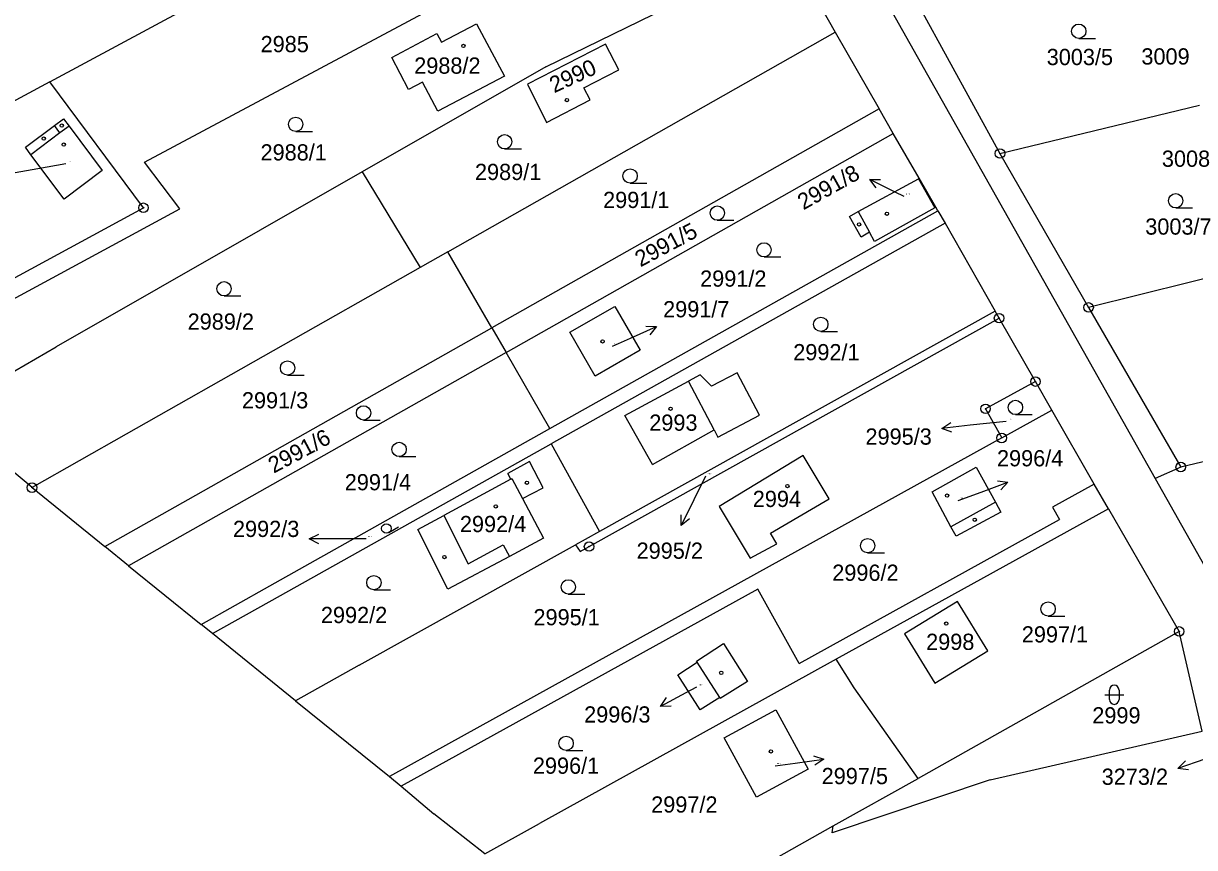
# Model space of a CAD drawing. Extents: x -736345 to -729997, y -1130177 to -1122501.
# Drawn here: x -734175.8 to -734053, y -1124781.7 to -1124695.4 of the extents above; entities that cross this region are included whole.
import ezdxf

# ---------------------------------------------------------------- set-up
doc = ezdxf.new("R2010")
doc.units = 0
for name, color, linetype in [('Vrstva 1', 7, 'Continuous'), ('Vrstva 16', 7, 'Continuous'), ('Vrstva 18', 7, 'Continuous'), ('Vrstva 19', 7, 'Continuous'), ('Vrstva 25', 7, 'Continuous'), ('Vrstva 4', 7, 'Continuous')]:
    doc.layers.add(name, color=color, linetype=linetype)

msp = doc.modelspace()

# ---------------------------------------------------------------- linework, layer by layer
at = {"layer": 'Vrstva 1'}
for points in [[(-734163.07, -1124709.92), (-734101.55, -1124677.07)], [(-734092.7, -1124680), (-734057.13, -1124743.04)], [(-734172.98, -1124701.51), (-734140.55, -1124684.03)], [(-734120.99, -1124699.92), (-734095.62, -1124687.55)], [(-734095.62, -1124687.55), (-734090.67, -1124696.3)], [(-734081.67, -1124693.93), (-734073.39, -1124709.01)], [(-734131.94, -1124697.36), (-734128.25, -1124695.41)], [(-734128.25, -1124695.41), (-734125.34, -1124700.91)], [(-734137.15, -1124698.94), (-734132.42, -1124696.45)], [(-734132.42, -1124696.45), (-734131.94, -1124697.36)], [(-734131.25, -1124719.3), (-734090.67, -1124696.3)], [(-734090.67, -1124696.3), (-734086.05, -1124704.33)], [(-734114.74, -1124697.55), (-734122.91, -1124701.75)], [(-734113.34, -1124700.26), (-734114.74, -1124697.55)], [(-734135.38, -1124702.3), (-734137.15, -1124698.94)], [(-734120.99, -1124699.92), (-734140.26, -1124710.93)], [(-734125.34, -1124700.91), (-734132.3, -1124704.58)], [(-734117, -1124702.14), (-734113.34, -1124700.26)], [(-734172.98, -1124701.51), (-734199.5, -1124715.8)], [(-734163.17, -1124714.69), (-734172.98, -1124701.51)], [(-734133.92, -1124701.52), (-734135.38, -1124702.3)], [(-734132.3, -1124704.58), (-734133.92, -1124701.52)], [(-734122.91, -1124701.75), (-734120.94, -1124705.77)], [(-734116.36, -1124703.4), (-734117, -1124702.14)], [(-734086.05, -1124704.33), (-734126.66, -1124727.26)], [(-734120.94, -1124705.77), (-734116.36, -1124703.4)], [(-734084.57, -1124706.9), (-734086.05, -1124704.33)], [(-734073.39, -1124709.01), (-734052.46, -1124703.96)], [(-734172.5, -1124706.09), (-734171.54, -1124705.37)], [(-734171.54, -1124705.37), (-734170.96, -1124706.15)], [(-734175.54, -1124708.36), (-734172.5, -1124706.09)], [(-734170.96, -1124706.15), (-734167.49, -1124710.79)], [(-734125.16, -1124729.87), (-734084.57, -1124706.9)], [(-734081.86, -1124711.61), (-734084.57, -1124706.9)], [(-734174.96, -1124709.14), (-734175.54, -1124708.36)], [(-734171.49, -1124713.78), (-734174.96, -1124709.14)], [(-734073.39, -1124709.01), (-734064.1, -1124725.13)], [(-734159.34, -1124714.81), (-734163.07, -1124709.92)], [(-734140.26, -1124710.93), (-734172.33, -1124729.26)], [(-734167.49, -1124710.79), (-734171.49, -1124713.78)], [(-734140.26, -1124710.93), (-734134.16, -1124720.95)], [(-734088.25, -1124715.09), (-734081.94, -1124711.66)], [(-734081.86, -1124711.61), (-734081.94, -1124711.66)], [(-734080.12, -1124714.64), (-734081.86, -1124711.61)], [(-734190.28, -1124731.53), (-734159.34, -1124714.81)], [(-734177.38, -1124722.41), (-734163.17, -1124714.69)], [(-734120.58, -1124737.83), (-734079.91, -1124715)], [(-734089.16, -1124715.6), (-734088.25, -1124715.09)], [(-734087.94, -1124717.76), (-734089.16, -1124715.6)], [(-734080.23, -1124714.7), (-734086.53, -1124718.22)], [(-734080.12, -1124714.64), (-734080.23, -1124714.7)], [(-734079.91, -1124715), (-734080.12, -1124714.64)], [(-734079.91, -1124715), (-734079.15, -1124716.32)], [(-734079.15, -1124716.32), (-734120.45, -1124739.43)], [(-734079.15, -1124716.32), (-734073.9, -1124725.52)], [(-734087.06, -1124717.25), (-734087.94, -1124717.76)], [(-734086.53, -1124718.22), (-734087.06, -1124717.25)], [(-734131.25, -1124719.3), (-734134.16, -1124720.95)], [(-734126.66, -1124727.26), (-734131.25, -1124719.3)], [(-734037.39, -1124718.52), (-734064.1, -1124725.13)], [(-734134.16, -1124720.95), (-734164.98, -1124738.42)], [(-734118.48, -1124727.74), (-734113.76, -1124725.02)], [(-734113.76, -1124725.02), (-734111.11, -1124729.61)], [(-734064.1, -1124725.13), (-734054.44, -1124741.85)], [(-734116.46, -1124750.18), (-734073.48, -1124726.26)], [(-734073.9, -1124725.52), (-734115.35, -1124748.59)], [(-734073.48, -1124726.26), (-734073.9, -1124725.52)], [(-734069.67, -1124732.9), (-734073.48, -1124726.26)], [(-734158.5, -1124745.26), (-734126.66, -1124727.26)], [(-734126.66, -1124727.26), (-734125.16, -1124729.87)], [(-734115.83, -1124732.33), (-734118.48, -1124727.74)], [(-734184.27, -1124736.17), (-734172.33, -1124729.26)], [(-734125.16, -1124729.87), (-734156.39, -1124747.49)], [(-734120.58, -1124737.83), (-734125.16, -1124729.87)], [(-734111.11, -1124729.61), (-734115.83, -1124732.33)], [(-734104.83, -1124732.21), (-734106.05, -1124732.85)], [(-734103.63, -1124733.38), (-734104.83, -1124732.21)], [(-734100.95, -1124731.97), (-734103.63, -1124733.38)], [(-734098.61, -1124736.42), (-734100.95, -1124731.97)], [(-734112.72, -1124736.44), (-734106.05, -1124732.85)], [(-734069.67, -1124732.9), (-734074.9, -1124735.75)], [(-734067.95, -1124735.91), (-734069.67, -1124732.9)], [(-734174.85, -1124744.01), (-734184.27, -1124736.17)], [(-734109.82, -1124741.6), (-734112.72, -1124736.44)], [(-734102.96, -1124738.72), (-734098.61, -1124736.42)], [(-734074.9, -1124735.75), (-734073.21, -1124738.81)], [(-734073.21, -1124738.81), (-734067.95, -1124735.91)], [(-734063.51, -1124743.63), (-734067.95, -1124735.91)], [(-734034.04, -1124737), (-734054.44, -1124741.85)], [(-734164.98, -1124738.42), (-734174.85, -1124744.01)], [(-734149.93, -1124754.31), (-734120.58, -1124737.83)], [(-734073.21, -1124738.81), (-734131.2, -1124770.86)], [(-734109.82, -1124741.6), (-734103.36, -1124737.96)], [(-734103.36, -1124737.96), (-734102.96, -1124738.72)], [(-734148.81, -1124755.3), (-734120.45, -1124739.43)], [(-734120.45, -1124739.43), (-734115.35, -1124748.59)], [(-734122.72, -1124741.27), (-734124.98, -1124742.53)], [(-734121.28, -1124744.02), (-734122.72, -1124741.27)], [(-734094.02, -1124740.63), (-734102.83, -1124746)], [(-734091.29, -1124745.17), (-734094.02, -1124740.63)], [(-734124.67, -1124743.12), (-734124.98, -1124742.53)], [(-734080.51, -1124744.44), (-734075.89, -1124741.86)], [(-734075.89, -1124741.86), (-734073.86, -1124745.54)], [(-734054.44, -1124741.85), (-734057.13, -1124743.04)], [(-734124.67, -1124743.12), (-734131.68, -1124746.92)], [(-734063.51, -1124743.63), (-734067.88, -1124746.04)], [(-734062.02, -1124746.23), (-734063.51, -1124743.63)], [(-734057.13, -1124743.04), (-734049.17, -1124757.15)], [(-734174.85, -1124744.01), (-734167.21, -1124750.18)], [(-734123.44, -1124745.15), (-734121.28, -1124744.02)], [(-734078.53, -1124748.1), (-734080.51, -1124744.44)], [(-734167.21, -1124750.18), (-734158.5, -1124745.26)], [(-734123.44, -1124745.15), (-734121.25, -1124749.31)], [(-734102.83, -1124746), (-734099.58, -1124751.39)], [(-734097.43, -1124748.79), (-734091.29, -1124745.17)], [(-734062.02, -1124746.23), (-734090.56, -1124761.99)], [(-734073.86, -1124745.54), (-734073.29, -1124746.58)], [(-734067.88, -1124746.04), (-734067.15, -1124747.35)], [(-734062.02, -1124746.23), (-734054.6, -1124759.07)], [(-734156.39, -1124747.49), (-734164.73, -1124752.19)], [(-734134.41, -1124748.4), (-734131.68, -1124746.92)], [(-734094.44, -1124762.44), (-734067.15, -1124747.35)], [(-734073.29, -1124746.58), (-734077.98, -1124749.1)], [(-734131.28, -1124754.63), (-734134.41, -1124748.4)], [(-734115.35, -1124748.59), (-734116.88, -1124749.44)], [(-734096.78, -1124749.89), (-734097.43, -1124748.79)], [(-734077.98, -1124749.1), (-734078.53, -1124748.1)], [(-734140.56, -1124762.62), (-734117.89, -1124750)], [(-734121.25, -1124749.31), (-734124.79, -1124751.21)], [(-734116.88, -1124749.44), (-734117.89, -1124750)], [(-734117.89, -1124750), (-734117.41, -1124750.7)], [(-734099.58, -1124751.39), (-734096.78, -1124749.89)], [(-734164.73, -1124752.19), (-734167.21, -1124750.18)], [(-734124.79, -1124751.21), (-734131.28, -1124754.63)], [(-734117.41, -1124750.7), (-734116.46, -1124750.18)], [(-734164.73, -1124752.19), (-734157.12, -1124758.34)], [(-734157.12, -1124758.34), (-734149.93, -1124754.31)], [(-734098.76, -1124754.64), (-734136.14, -1124775.28)], [(-734094.44, -1124762.44), (-734098.76, -1124754.64)], [(-734155.94, -1124759.29), (-734148.81, -1124755.3)], [(-734077.85, -1124755.95), (-734083.38, -1124759.33)], [(-734074.66, -1124761.09), (-734077.85, -1124755.95)], [(-734155.94, -1124759.29), (-734157.12, -1124758.34)], [(-734147.23, -1124766.33), (-734155.94, -1124759.29)], [(-734083.38, -1124759.33), (-734080.22, -1124764.49)], [(-734054.6, -1124759.07), (-734081.96, -1124774.49)], [(-734052.18, -1124769.51), (-734054.6, -1124759.07)], [(-734105.19, -1124762.19), (-734102.38, -1124760.34)], [(-734102.38, -1124760.34), (-734099.87, -1124764.3)], [(-734090.56, -1124761.99), (-734121.67, -1124779.2)], [(-734107.15, -1124763.62), (-734105.13, -1124762.29)], [(-734105.13, -1124762.29), (-734105.19, -1124762.19)], [(-734088.67, -1124764.99), (-734090.56, -1124761.99)], [(-734080.22, -1124764.49), (-734074.66, -1124761.09)], [(-734140.56, -1124762.62), (-734147.23, -1124766.33)], [(-734104.82, -1124767.3), (-734107.15, -1124763.62)], [(-734099.87, -1124764.3), (-734102.71, -1124766.1)], [(-734081.96, -1124774.49), (-734088.67, -1124764.99)], [(-734147.23, -1124766.33), (-734137.39, -1124774.28)], [(-734102.77, -1124766), (-734104.82, -1124767.3)], [(-734102.71, -1124766.1), (-734102.77, -1124766)], [(-734102.3, -1124770.21), (-734096.9, -1124767.27)], [(-734096.9, -1124767.27), (-734093.5, -1124773.51)], [(-734074.43, -1124774.63), (-734052.18, -1124769.51)], [(-734131.2, -1124770.86), (-734137.39, -1124774.28)], [(-734098.9, -1124776.45), (-734102.3, -1124770.21)], [(-734137.39, -1124774.28), (-734136.14, -1124775.28)], [(-734093.5, -1124773.51), (-734098.9, -1124776.45)], [(-734090.86, -1124779.44), (-734081.96, -1124774.49)], [(-734136.14, -1124775.28), (-734132.73, -1124778.19)], [(-734074.43, -1124774.63), (-734090.97, -1124780.16)], [(-734127.39, -1124782.36), (-734132.73, -1124778.19)], [(-734127.39, -1124782.36), (-734121.67, -1124779.2)], [(-734104.68, -1124787.21), (-734090.86, -1124779.44)], [(-734090.97, -1124780.16), (-734090.86, -1124779.44)]]:
    msp.add_lwpolyline(points, dxfattribs=at)
at = {"layer": 'Vrstva 16'}
for points in [[(-734171.31, -1124710.08), (-734174.25, -1124710.6)], [(-734083.44, -1124713.52), (-734084.36, -1124713.06)], [(-734114.01, -1124729.2), (-734112.13, -1124728.36)], [(-734072.74, -1124737.07), (-734076.51, -1124737.48)], [(-734104.25, -1124742.82), (-734105.48, -1124745.28)], [(-734077.76, -1124745.37), (-734075.36, -1124744.47)], [(-734139.84, -1124749.38), (-734142.79, -1124749.38)], [(-734105.19, -1124764.92), (-734106.33, -1124765.52)], [(-734096.97, -1124773.15), (-734094.84, -1124772.86)]]:
    msp.add_lwpolyline(points, dxfattribs=at)
at = {"layer": 'Vrstva 25'}
for points in [[(-734065.13, -1124696.95), (-734063.38, -1124696.95)], [(-734147.21, -1124706.7), (-734145.46, -1124706.7)], [(-734125.31, -1124708.53), (-734123.56, -1124708.53)], [(-734174.25, -1124710.6), (-734177.203, -1124711.126)], [(-734084.36, -1124713.06), (-734087.042, -1124711.717)], [(-734086.372, -1124712.612), (-734087.042, -1124711.717), (-734085.924, -1124711.718)], [(-734112.16, -1124712.11), (-734110.41, -1124712.11)], [(-734054.97, -1124714.71), (-734053.22, -1124714.71)], [(-734103.02, -1124716), (-734101.27, -1124716)], [(-734098.12, -1124719.85), (-734096.37, -1124719.85)], [(-734154.72, -1124723.93), (-734152.97, -1124723.93)], [(-734112.13, -1124728.36), (-734109.39, -1124727.14)], [(-734110.507, -1124727.09), (-734109.39, -1124727.14), (-734110.1, -1124728.004)], [(-734092.17, -1124727.65), (-734090.42, -1124727.65)], [(-734148.07, -1124732.23), (-734146.32, -1124732.23)], [(-734071.77, -1124736.36), (-734070.02, -1124736.36)], [(-734140.1, -1124736.93), (-734138.35, -1124736.93)], [(-734078.444, -1124738.193), (-734079.492, -1124737.803), (-734078.552, -1124737.199)], [(-734076.51, -1124737.48), (-734079.492, -1124737.803)], [(-734136.37, -1124740.76), (-734134.62, -1124740.76)], [(-734075.36, -1124744.47), (-734072.55, -1124743.42)], [(-734073.662, -1124743.302), (-734072.55, -1124743.42), (-734073.312, -1124744.238)], [(-734105.48, -1124745.28), (-734106.823, -1124747.962)], [(-734105.928, -1124747.292), (-734106.823, -1124747.962), (-734106.822, -1124746.844)], [(-734137.45, -1124748.72), (-734136.438, -1124748.127)], [(-734144.79, -1124749.879), (-734145.79, -1124749.38), (-734144.79, -1124748.88)], [(-734142.79, -1124749.38), (-734145.79, -1124749.38)], [(-734087.26, -1124750.84), (-734085.51, -1124750.84)], [(-734139.02, -1124754.71), (-734137.27, -1124754.71)], [(-734118.64, -1124755.16), (-734116.89, -1124755.16)], [(-734068.34, -1124757.47), (-734066.59, -1124757.47)], [(-734106.33, -1124765.52), (-734108.983, -1124766.919)], [(-734062.41, -1124765.71), (-734060.41, -1124765.71)], [(-734061.91, -1124766.21), (-734061.91, -1124765.21)], [(-734060.91, -1124765.21), (-734060.91, -1124766.21)], [(-734107.865, -1124766.895), (-734108.983, -1124766.919), (-734108.332, -1124766.01)], [(-734118.87, -1124771.55), (-734117.12, -1124771.55)], [(-734092.927, -1124772.094), (-734091.868, -1124772.453), (-734092.791, -1124773.083)], [(-734094.84, -1124772.86), (-734091.868, -1124772.453)], [(-734051.9, -1124772.44), (-734054.729, -1124773.436)], [(-734053.62, -1124773.575), (-734054.729, -1124773.436), (-734053.952, -1124772.632)]]:
    msp.add_lwpolyline(points, dxfattribs=at)
for centre, radius in [((-734065.13, -1124696.2), 0.75), ((-734129.63, -1124697.74), 0.175), ((-734118.78, -1124703.41), 0.175), ((-734147.21, -1124705.95), 0.75), ((-734171.73, -1124706.08), 0.175), ((-734125.31, -1124707.78), 0.75), ((-734173.63, -1124707.45), 0.175), ((-734171.52, -1124708.08), 0.175), ((-734073.39, -1124709.01), 0.5), ((-734073.39, -1124709.01), 0.032), ((-734112.16, -1124711.36), 0.75), ((-734163.17, -1124714.69), 0.5), ((-734054.97, -1124713.96), 0.75), ((-734163.17, -1124714.69), 0.032), ((-734103.02, -1124715.25), 0.75), ((-734085.24, -1124715.32), 0.175), ((-734088.15, -1124716.43), 0.175), ((-734098.12, -1124719.1), 0.75), ((-734154.72, -1124723.18), 0.75), ((-734064.1, -1124725.13), 0.5), ((-734064.1, -1124725.13), 0.032), ((-734092.17, -1124726.9), 0.75), ((-734073.48, -1124726.26), 0.5), ((-734073.48, -1124726.26), 0.032), ((-734115.04, -1124728.69), 0.175), ((-734148.07, -1124731.48), 0.75), ((-734069.67, -1124732.9), 0.5), ((-734069.67, -1124732.9), 0.032), ((-734074.9, -1124735.75), 0.5), ((-734071.77, -1124735.61), 0.75), ((-734140.1, -1124736.18), 0.75), ((-734107.92, -1124735.74), 0.175), ((-734074.9, -1124735.75), 0.032), ((-734073.21, -1124738.81), 0.5), ((-734073.21, -1124738.81), 0.032), ((-734136.37, -1124740.01), 0.75), ((-734054.44, -1124741.85), 0.5), ((-734054.44, -1124741.85), 0.032), ((-734174.85, -1124744.01), 0.5), ((-734122.98, -1124743.49), 0.175), ((-734095.67, -1124743.85), 0.175), ((-734174.85, -1124744.01), 0.032), ((-734078.93, -1124744.85), 0.175), ((-734126.25, -1124745.97), 0.175), ((-734076.04, -1124747.38), 0.175), ((-734137.704, -1124748.287), 0.502), ((-734116.46, -1124750.18), 0.5), ((-734087.26, -1124750.09), 0.75), ((-734131.63, -1124751.28), 0.175), ((-734116.46, -1124750.18), 0.032), ((-734139.02, -1124753.96), 0.75), ((-734118.64, -1124754.41), 0.75), ((-734068.34, -1124756.72), 0.75), ((-734079.02, -1124758.25), 0.175), ((-734054.6, -1124759.07), 0.5), ((-734054.6, -1124759.07), 0.032), ((-734102.6, -1124763.41), 0.175), ((-734118.87, -1124770.8), 0.75), ((-734097.4, -1124771.64), 0.175)]:
    msp.add_circle(centre, radius, dxfattribs=at)
for centre, start, end in [((-734061.41, -1124765.21), 0.10099, 180.00143), ((-734061.41, -1124766.21), 180.10243, 0.00286)]:
    msp.add_arc(centre, 0.5, start, end, dxfattribs=at)
at = {"layer": 'Vrstva 4'}
for points in [[(-734171.92, -1124706.86), (-734174.96, -1124709.14)], [(-734171.92, -1124706.86), (-734172.5, -1124706.09)], [(-734170.96, -1124706.15), (-734171.92, -1124706.86)], [(-734081.94, -1124711.66), (-734080.23, -1124714.7)], [(-734088.25, -1124715.09), (-734087.06, -1124717.25)], [(-734103.36, -1124737.96), (-734106.05, -1124732.85)], [(-734124.67, -1124743.12), (-734124.54, -1124743.05)], [(-734124.54, -1124743.05), (-734123.44, -1124745.15)], [(-734073.86, -1124745.54), (-734078.53, -1124748.1)], [(-734131.68, -1124746.92), (-734129.13, -1124751.99)], [(-734129.13, -1124751.99), (-734125.46, -1124750.01)], [(-734125.46, -1124750.01), (-734124.79, -1124751.21)], [(-734102.77, -1124766), (-734105.13, -1124762.29)]]:
    msp.add_lwpolyline(points, dxfattribs=at)

# ---------------------------------------------------------------- texts
at = {"layer": 'Vrstva 16'}
for s, p in [('3009', (-734058.566, -1124699.69)), ('3008', (-734056.416, -1124710.4)), ('2991/7', (-734108.7, -1124726.17)), ('2995/3', (-734087.487, -1124739.51)), ('2996/4', (-734073.7, -1124741.78)), ('2992/3', (-734153.787, -1124749.18)), ('2995/2', (-734111.477, -1124751.46)), ('2996/3', (-734116.977, -1124768.62)), ('2997/5', (-734092.08, -1124775.07)), ('3273/2', (-734062.727, -1124775.14))]:
    msp.add_text(s, height=1.7, dxfattribs=at).set_placement(p)
msp.add_text('2991/8', height=1.7, rotation=29.20023, dxfattribs=at).set_placement((-734093.995, -1124714.968))
at = {"layer": 'Vrstva 18'}
for s, height, p in [('2985', 1.7, (-734150.89, -1124698.4)), ('3003/5', 1.7, (-734068.49, -1124699.75)), ('2988/1', 1.7, (-734150.9, -1124709.74)), ('2989/1', 1.7, (-734128.42, -1124711.79)), ('2991/1', 1.7, (-734114.99, -1124714.72)), ('3003/7', 1.7, (-734058.16, -1124717.51)), ('2991/2', 1.7, (-734104.82, -1124722.96)), ('2989/2', 1.7, (-734158.54, -1124727.46)), ('2992/1', 1.7, (-734095.06, -1124730.67)), ('2991/3', 1.7, (-734152.85, -1124735.71)), ('2995/3', 0.1, (-734072.54, -1124736.87)), ('2991/4', 1.7, (-734142.07, -1124744.29)), ('2995/2', 0.1, (-734104.05, -1124742.62)), ('2992/3', 0.1, (-734139.64, -1124749.18)), ('2996/2', 1.7, (-734090.97, -1124753.77)), ('2992/2', 1.7, (-734144.57, -1124758.2)), ('2995/1', 1.7, (-734122.29, -1124758.43)), ('2997/1', 1.7, (-734071.1, -1124760.23)), ('2999', 1.7, (-734063.71, -1124768.71)), ('2996/1', 1.7, (-734122.35, -1124773.98)), ('2997/2', 1.7, (-734109.95, -1124778.05))]:
    msp.add_text(s, height=height, dxfattribs=at).set_placement(p)
for s, rotation, p in [('2991/5', 28.10022, (-734111.068, -1124720.94)), ('2991/6', 28.00022, (-734149.518, -1124742.55))]:
    msp.add_text(s, height=1.7, rotation=rotation, dxfattribs=at).set_placement(p)
at = {"layer": 'Vrstva 19'}
for s, height, p in [('2988/2', 1.7, (-734134.79, -1124700.65)), ('2986/2', 0.1, (-734171.11, -1124709.88)), ('2991/8', 0.1, (-734083.24, -1124713.32)), ('2991/7', 0.1, (-734113.81, -1124729)), ('2993', 1.7, (-734110.15, -1124738.05)), ('2994', 1.7, (-734099.3, -1124746.04)), ('2996/4', 0.1, (-734077.56, -1124745.17)), ('2992/4', 1.7, (-734130, -1124748.67)), ('2998', 1.7, (-734081.13, -1124761.01)), ('2996/3', 0.1, (-734104.99, -1124764.72)), ('2997/5', 0.1, (-734096.77, -1124772.95))]:
    msp.add_text(s, height=height, dxfattribs=at).set_placement(p)
msp.add_text('2990', height=1.7, rotation=24.60019, dxfattribs=at).set_placement((-734120.122, -1124702.705))

doc.saveas('drawing.dxf')
